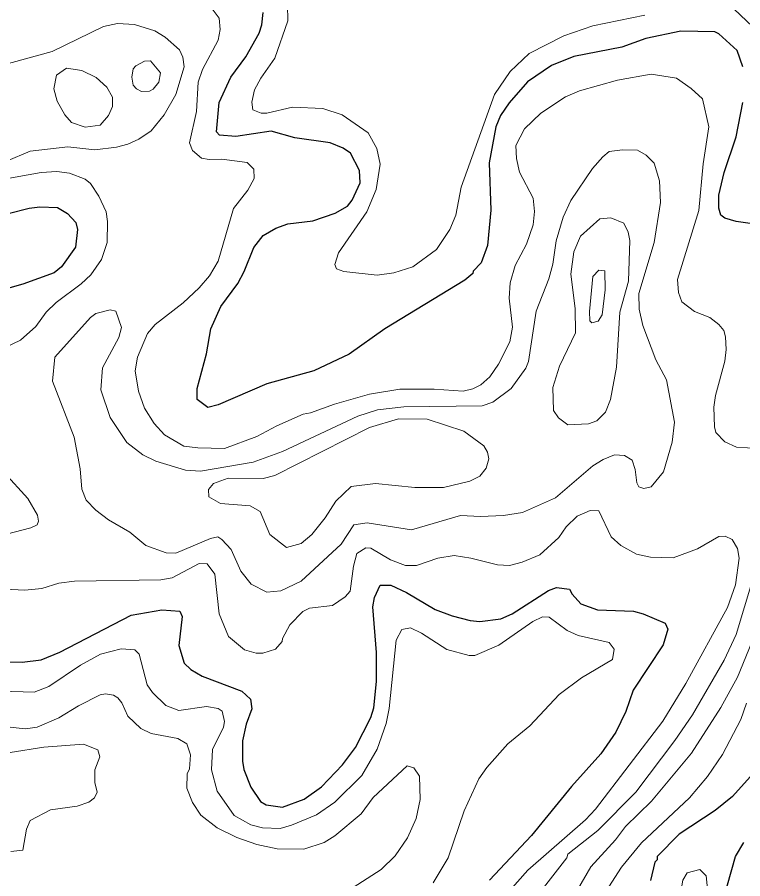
# Model space of a CAD drawing. Extents: x 673.3 to 698.5, y 6984.3 to 7012.3.
# Drawn here: x 680.354 to 681.551, y 6997.77 to 6999.192 of the extents above; entities that cross this region are included whole.
import ezdxf

# ---------------------------------------------------------------- set-up
doc = ezdxf.new("R2010")
doc.units = 0
doc.header["$LTSCALE"] = 0.032
doc.layers.add('1', color=7, linetype='Continuous', lineweight=25)
doc.layers.add('2', color=7, linetype='Continuous', lineweight=13)

msp = doc.modelspace()

# ---------------------------------------------------------------- linework, layer by layer
at = {"layer": '1'}
for points in [[(681.551, 6999.1098), (681.5412, 6999.1366), (681.5114, 6999.1641), (681.5046, 6999.1676), (681.4484, 6999.1684), (681.3906, 6999.1564), (681.351, 6999.1424), (681.2722, 6999.1268), (681.2351, 6999.1122), (681.1957, 6999.0851), (681.1652, 6999.0506), (681.151, 6999.0295), (681.1431, 6999.0107), (681.1324, 6998.9515), (681.1349, 6998.8733), (681.1293, 6998.8153), (681.1189, 6998.7862), (681.1057, 6998.7726), (681.1054, 6998.7686), (681.092, 6998.7581), (680.9601, 6998.6775), (680.9014, 6998.636), (680.8432, 6998.6084), (680.7657, 6998.5868), (680.6854, 6998.5521), (680.6683, 6998.548), (680.6504, 6998.561), (680.6504, 6998.5791), (680.6659, 6998.6361), (680.6732, 6998.6773), (680.6896, 6998.7143), (680.7175, 6998.7525), (680.7284, 6998.7723), (680.7443, 6998.812), (680.7595, 6998.8313), (680.7803, 6998.8434), (680.8002, 6998.8508), (680.8417, 6998.8557), (680.878, 6998.8686), (680.8985, 6998.8801), (680.9065, 6998.89), (680.9196, 6998.9185), (680.9182, 6998.9388), (680.9033, 6998.9674), (680.8914, 6998.9754), (680.8699, 6998.9844), (680.8119, 6998.9925), (680.7725, 6999.0039), (680.7146, 6998.995), (680.6876, 6998.9968), (680.6823, 6999.0028), (680.687, 6999.0508), (680.7061, 6999.0926), (680.7311, 6999.1263), (680.7529, 6999.1652), (680.7572, 6999.1792), (680.7593, 6999.1997)], [(681.5784, 6998.8493), (681.5399, 6998.8548), (681.5209, 6998.8604), (681.5143, 6998.865), (681.5112, 6998.8767), (681.5114, 6998.8978), (681.5201, 6998.9355), (681.5397, 6998.9944), (681.551, 6999.0511)], [(680.3387, 6998.8677), (680.3737, 6998.8769), (680.3911, 6998.8786), (680.4201, 6998.8777), (680.4367, 6998.8681), (680.4507, 6998.8532), (680.4531, 6998.8417), (680.4498, 6998.8123), (680.4269, 6998.7796), (680.4149, 6998.7702), (680.3633, 6998.7511), (680.3299, 6998.7418)], [(680.7549, 6997.8976), (680.7646, 6997.8924), (680.7912, 6997.8883), (680.8272, 6997.9017), (680.8557, 6997.9218), (680.8906, 6997.9582), (680.9117, 6997.9867), (680.9369, 6998.0361), (680.942, 6998.0524), (680.9467, 6998.0954), (680.9467, 6998.1436), (680.9403, 6998.2191), (680.9429, 6998.2342), (680.9526, 6998.2546), (680.9702, 6998.2545), (680.9959, 6998.2424), (681.0431, 6998.2147), (681.071, 6998.2039), (681.1012, 6998.1961), (681.1171, 6998.1945), (681.1516, 6998.199), (681.1705, 6998.2073), (681.2301, 6998.2457), (681.2435, 6998.2506), (681.265, 6998.2479), (681.2691, 6998.2395), (681.2837, 6998.224), (681.311, 6998.214), (681.3702, 6998.2115), (681.3862, 6998.2075), (681.4228, 6998.192), (681.4271, 6998.1822), (681.4195, 6998.1561), (681.3698, 6998.0811), (681.3579, 6998.046), (681.3411, 6998.0123), (681.3167, 6997.9765), (681.2682, 6997.9222), (681.2022, 6997.8416), (681.1326, 6997.7679)], [(680.3069, 6998.1284), (680.3622, 6998.1278), (680.3931, 6998.1313), (680.4239, 6998.1439), (680.5415, 6998.2051), (680.5926, 6998.2139), (680.6223, 6998.2115), (680.6258, 6998.2031), (680.6203, 6998.1551), (680.6292, 6998.1261), (680.6403, 6998.1156), (680.6588, 6998.1047), (680.7242, 6998.0797), (680.7384, 6998.0667), (680.7407, 6998.0505), (680.7314, 6998.0254), (680.7253, 6997.9976), (680.7253, 6997.9645), (680.7277, 6997.9504), (680.739, 6997.9211), (680.7549, 6997.8976)], [(681.5726, 6997.9496), (681.5337, 6997.9059), (681.5049, 6997.8827), (681.4455, 6997.8438), (681.4096, 6997.807), (681.4093, 6997.8013), (681.4058, 6997.7978), (681.3987, 6997.7675)], [(681.5185, 6997.735), (681.5388, 6997.8068), (681.5526, 6997.8302)]]:
    msp.add_lwpolyline(points, dxfattribs=at)
at = {"layer": '2'}
for points in [[(680.6913, 6998.9574), (680.6706, 6998.9567), (680.6575, 6998.9593), (680.6429, 6998.9716), (680.6382, 6998.9845), (680.6495, 6999.0363), (680.6525, 6999.0844), (680.6594, 6999.1052), (680.6854, 6999.154), (680.6886, 6999.1715), (680.6868, 6999.1903), (680.6718, 6999.2097)], [(680.7994, 6999.2121), (680.8, 6999.1858), (680.7789, 6999.1242), (680.7555, 6999.0913), (680.7451, 6999.0717), (680.7408, 6999.0514), (680.7423, 6999.0386), (680.756, 6999.0333), (680.7653, 6999.0333), (680.8077, 6999.043)], [(680.8077, 6999.043), (680.8578, 6999.0412), (680.89, 6999.0306), (680.9328, 6999.0007), (680.9468, 6998.975), (680.9523, 6998.9491), (680.9459, 6998.9076), (680.9306, 6998.8706), (680.8837, 6998.8031), (680.8776, 6998.7839), (680.8802, 6998.7767), (680.8926, 6998.772), (680.9477, 6998.7662), (680.9751, 6998.7699), (681.0065, 6998.7797), (681.0452, 6998.8084), (681.0673, 6998.8414), (681.0771, 6998.8651), (681.0861, 6998.9114), (681.1413, 6999.064), (681.1671, 6999.1021), (681.1983, 6999.1317), (681.2554, 6999.161), (681.3032, 6999.1773), (681.3889, 6999.195)], [(681.5362, 6999.2052), (681.5774, 6999.1663)], [(680.3363, 6998.9543), (680.3751, 6998.9705), (680.4375, 6998.9778), (680.4819, 6998.973), (680.5174, 6998.9771), (680.5364, 6998.9821), (680.5545, 6998.9902), (680.5745, 6999.0041), (680.5961, 6999.0305), (680.6153, 6999.0642), (680.6291, 6999.1098), (680.6268, 6999.1258), (680.6213, 6999.1378), (680.598, 6999.1588), (680.5806, 6999.1691), (680.5471, 6999.1799), (680.5194, 6999.1814), (680.4959, 6999.1766), (680.4115, 6999.1352), (680.2847, 6999.1003)], [(681.5764, 6998.4803), (681.5401, 6998.4821), (681.5208, 6998.4909), (681.5064, 6998.5064), (681.5039, 6998.516), (681.503, 6998.5484), (681.5055, 6998.5677), (681.5208, 6998.6244), (681.5233, 6998.6437), (681.5224, 6998.6641), (681.5193, 6998.6746), (681.5111, 6998.6847), (681.4964, 6998.696), (681.471, 6998.706), (681.4501, 6998.7222), (681.4445, 6998.7375), (681.4428, 6998.7588), (681.4784, 6998.873), (681.4853, 6998.9495), (681.4947, 6999.011), (681.4841, 6999.0568), (681.4653, 6999.0741), (681.4412, 6999.0909), (681.3995, 6999.0975), (681.344, 6999.0877), (681.2813, 6999.07), (681.2584, 6999.0604), (681.2174, 6999.0334), (681.1905, 6999.0074), (681.1765, 6998.98), (681.1772, 6998.9586), (681.1821, 6998.9358), (681.2049, 6998.8931), (681.2073, 6998.8714), (681.2049, 6998.8492), (681.1938, 6998.8172), (681.1754, 6998.7822), (681.1667, 6998.7534), (681.1652, 6998.7282), (681.1708, 6998.6802), (681.1662, 6998.6563), (681.1476, 6998.6195), (681.1334, 6998.5986), (681.1186, 6998.5851), (681.1053, 6998.5785), (681.0893, 6998.5748), (681.0418, 6998.5779), (680.9847, 6998.5779), (680.9351, 6998.5698), (680.8773, 6998.5532)], [(680.8773, 6998.5532), (680.8377, 6998.5389), (680.8256, 6998.537), (680.7822, 6998.5177), (680.7492, 6998.4998), (680.6959, 6998.4803), (680.6515, 6998.4812), (680.6288, 6998.4842), (680.5965, 6998.5024), (680.5796, 6998.5216), (680.5637, 6998.5468), (680.5536, 6998.5749), (680.5486, 6998.6084), (680.5522, 6998.6309), (680.5687, 6998.6698), (680.5812, 6998.6847), (680.6277, 6998.7207), (680.654, 6998.7454), (680.6707, 6998.7651), (680.6854, 6998.7892), (680.7108, 6998.8762), (680.7342, 6998.9062), (680.7448, 6998.9257), (680.7439, 6998.9409), (680.7331, 6998.9518), (680.6913, 6998.9574)], [(680.3072, 6998.9201), (680.3933, 6998.9356), (680.4191, 6998.9372), (680.4402, 6998.9346), (680.4658, 6998.9244), (680.4746, 6998.9174), (680.4883, 6998.8964), (680.5004, 6998.8706), (680.5029, 6998.8547), (680.5021, 6998.82), (680.493, 6998.792), (680.475, 6998.7667), (680.4592, 6998.7518), (680.418, 6998.7211), (680.4018, 6998.7048), (680.3846, 6998.6812), (680.3591, 6998.6591), (680.3341, 6998.6467)], [(680.3324, 6998.4406), (680.3711, 6998.3978), (680.3872, 6998.3701), (680.3888, 6998.36), (680.3866, 6998.3544), (680.3763, 6998.349), (680.3229, 6998.3353)], [(680.5906, 6998.2632), (680.6093, 6998.2669), (680.6539, 6998.2905), (680.6669, 6998.2897), (680.6797, 6998.2725), (680.687, 6998.2075), (680.7025, 6998.1701), (680.7289, 6998.1478), (680.7478, 6998.1423), (680.7588, 6998.1423), (680.7801, 6998.1492), (680.791, 6998.1616), (680.7913, 6998.1667), (680.8033, 6998.1893), (680.8252, 6998.2114), (680.8361, 6998.2164), (680.8738, 6998.221), (680.8948, 6998.2354), (680.9028, 6998.2447), (680.9085, 6998.2859), (680.914, 6998.3071), (680.9288, 6998.3164), (680.937, 6998.3157), (680.9695, 6998.2963), (680.9943, 6998.2873), (681.0122, 6998.2873), (681.0477, 6998.2994), (681.0748, 6998.3035), (681.1018, 6998.2994), (681.1458, 6998.288), (681.1658, 6998.2873), (681.1868, 6998.2923), (681.2157, 6998.3048), (681.247, 6998.3334), (681.2596, 6998.351), (681.2774, 6998.3687), (681.2987, 6998.3776), (681.3133, 6998.3774), (681.3337, 6998.3343), (681.3495, 6998.3203), (681.3754, 6998.3059), (681.3983, 6998.3006), (681.4357, 6998.2995), (681.4759, 6998.3148), (681.5112, 6998.335), (681.5214, 6998.3353), (681.5332, 6998.3302), (681.542, 6998.3149), (681.5445, 6998.2992), (681.5389, 6998.255), (681.5253, 6998.2179), (681.4567, 6998.0921), (681.4186, 6998.0304), (681.3079, 6997.8852), (681.291, 6997.8676), (681.1963, 6997.7843), (681.0607, 6997.6317)], [(681.5794, 6998.3047), (681.5396, 6998.1732), (681.5199, 6998.1307), (681.4676, 6998.0406), (681.4388, 6997.9982), (681.3741, 6997.9132), (681.3118, 6997.8501), (681.2621, 6997.8108), (681.2606, 6997.8049), (681.2143, 6997.7452)], [(680.3332, 6998.2478), (680.3665, 6998.2465), (680.3946, 6998.249), (680.4226, 6998.258), (680.4481, 6998.2612), (680.5906, 6998.2632)], [(681.589, 6998.2183), (681.5419, 6998.103), (681.5144, 6998.0527), (681.4659, 6997.9775), (681.4001, 6997.8985), (681.3573, 6997.8564), (681.3407, 6997.8343), (681.2998, 6997.7898), (681.2778, 6997.7519)], [(681.0402, 6997.7635), (681.0647, 6997.8049), (681.0911, 6997.8823), (681.1151, 6997.9349), (681.1287, 6997.9539), (681.1631, 6997.993), (681.1994, 6998.0227), (681.2476, 6998.0743), (681.2847, 6998.1016), (681.336, 6998.132), (681.3383, 6998.149), (681.3303, 6998.1601), (681.279, 6998.1717), (681.2609, 6998.1799), (681.2311, 6998.2017), (681.2205, 6998.2025), (681.2046, 6998.1948), (681.1482, 6998.1558), (681.1086, 6998.1384), (681.0993, 6998.1383), (681.0622, 6998.1482), (681.0208, 6998.1756), (681.0027, 6998.1843), (680.9885, 6998.1815), (680.9791, 6998.1641), (680.9671, 6998.0509), (680.9622, 6998.0264), (680.9475, 6997.9843), (680.9225, 6997.9406), (680.8779, 6997.8967), (680.8472, 6997.8758), (680.806, 6997.8584), (680.7874, 6997.8532), (680.7582, 6997.8544), (680.7392, 6997.8593), (680.7115, 6997.8744), (680.6837, 6997.9146), (680.674, 6997.9499), (680.6759, 6997.9837), (680.6943, 6998.0204)], [(680.6943, 6998.0204), (680.6958, 6998.0297), (680.6918, 6998.047), (680.6854, 6998.051), (680.6662, 6998.0544), (680.6204, 6998.0479), (680.599, 6998.0561), (680.5769, 6998.0777), (680.5681, 6998.0903), (680.555, 6998.1407), (680.5477, 6998.1479), (680.5252, 6998.1497), (680.4913, 6998.1409), (680.4579, 6998.1226), (680.4058, 6998.0876), (680.3816, 6998.078), (680.3269, 6998.0796)], [(680.3315, 6998.0214), (680.3675, 6998.0177), (680.3865, 6998.0205), (680.4226, 6998.0358), (680.4547, 6998.0558), (680.4905, 6998.0738), (680.4994, 6998.0754), (680.5124, 6998.0731), (680.5198, 6998.069), (680.5263, 6998.0604), (680.5362, 6998.0383), (680.5575, 6998.0179), (680.5748, 6998.0097), (680.6189, 6998.0016), (680.6333, 6997.993), (680.6398, 6997.9746), (680.6381, 6997.9518), (680.6341, 6997.9432), (680.6334, 6997.9195), (680.6431, 6997.8961), (680.6569, 6997.8751), (680.6835, 6997.8545), (680.7161, 6997.8383), (680.7491, 6997.8268), (680.7825, 6997.8198), (680.8265, 6997.819)], [(681.5566, 6998.0602), (681.5477, 6998.0332), (681.5171, 6997.975), (681.4924, 6997.939), (681.4628, 6997.9035), (681.3834, 6997.8297), (681.3506, 6997.7894), (681.3295, 6997.757)], [(680.3422, 6997.9787), (680.3979, 6997.9875), (680.463, 6997.9924), (680.4867, 6997.9832), (680.4898, 6997.9716), (680.4818, 6997.9497), (680.4818, 6997.929), (680.4857, 6997.913), (680.4815, 6997.9036), (680.4718, 6997.8967), (680.4528, 6997.8899), (680.4085, 6997.8842), (680.3752, 6997.8662), (680.3691, 6997.8519), (680.3633, 6997.8174), (680.3433, 6997.815)], [(680.8265, 6997.819), (680.8599, 6997.8301), (680.8777, 6997.8411), (680.9211, 6997.8772), (680.9409, 6997.9043), (680.9972, 6997.9564), (681.008, 6997.9532), (681.0173, 6997.9393), (681.0186, 6997.9012), (681.0117, 6997.8694), (680.9974, 6997.838), (680.9773, 6997.8079), (680.9541, 6997.7853), (680.908, 6997.7556)]]:
    msp.add_lwpolyline(points, dxfattribs=at)
for points in [[(680.4905, 6999.0134), (680.5045, 6999.0295), (680.511, 6999.0443), (680.511, 6999.0599), (680.5014, 6999.0762), (680.484, 6999.092), (680.4606, 6999.1035), (680.4351, 6999.1074), (680.4188, 6999.0962), (680.4142, 6999.0737), (680.4198, 6999.0531), (680.4321, 6999.0308), (680.4435, 6999.018), (680.4661, 6999.0105)], [(680.5453, 6999.0798), (680.5429, 6999.0927), (680.5453, 6999.1065), (680.5496, 6999.1116), (680.5635, 6999.1193), (680.5735, 6999.1195), (680.5904, 6999.1), (680.5876, 6999.0845), (680.5783, 6999.0732), (680.5718, 6999.0699), (680.559, 6999.0692), (680.5505, 6999.0737)], [(681.3857, 6998.6832), (681.3799, 6998.7101), (681.3792, 6998.7358), (681.4044, 6998.8199), (681.415, 6998.886), (681.4134, 6998.9219), (681.4045, 6998.9508), (681.3914, 6998.964), (681.3772, 6998.9721), (681.3521, 6998.9729), (681.3302, 6998.9699), (681.3197, 6998.9615), (681.3027, 6998.9419), (681.2673, 6998.8894), (681.2545, 6998.862), (681.2427, 6998.8229), (681.2375, 6998.7843), (681.231, 6998.7599), (681.21, 6998.7068), (681.1971, 6998.6238), (681.1926, 6998.6128), (681.1686, 6998.5793), (681.1382, 6998.5564), (681.121, 6998.5503), (680.9918, 6998.5486), (680.9482, 6998.5437), (680.9158, 6998.5332), (680.7915, 6998.4751), (680.743, 6998.4574), (680.6559, 6998.4429), (680.6311, 6998.4444), (680.5822, 6998.4592), (680.561, 6998.4695), (680.5347, 6998.4901), (680.5071, 6998.5314), (680.4917, 6998.5767), (680.4944, 6998.6133), (680.5212, 6998.663), (680.5256, 6998.6796), (680.5164, 6998.7066), (680.5072, 6998.709), (680.4837, 6998.7031), (680.4744, 6998.6962), (680.4158, 6998.6309), (680.4118, 6998.5911), (680.4476, 6998.4987), (680.4574, 6998.4467), (680.4605, 6998.413), (680.4676, 6998.3946), (680.4833, 6998.3785), (680.5043, 6998.3623), (680.5394, 6998.342), (680.5662, 6998.3203), (680.5996, 6998.3077), (680.6152, 6998.3075), (680.6725, 6998.3316), (680.6845, 6998.3344), (680.6915, 6998.33), (680.7069, 6998.3132), (680.7226, 6998.2778), (680.7399, 6998.2564), (680.7658, 6998.2433), (680.7886, 6998.2452), (680.8222, 6998.2614), (680.8879, 6998.3221), (680.9091, 6998.3541), (680.9311, 6998.3572), (681.0043, 6998.3459), (681.085, 6998.3695), (681.1181, 6998.3679), (681.1562, 6998.3696), (681.1875, 6998.3743), (681.242, 6998.3988), (681.3031, 6998.4513), (681.3203, 6998.4622), (681.3393, 6998.4696), (681.3556, 6998.4688), (681.3684, 6998.4609), (681.3734, 6998.4457), (681.376, 6998.4233), (681.3793, 6998.4168), (681.3875, 6998.4143), (681.3997, 6998.4171), (681.4199, 6998.4416), (681.4344, 6998.4903), (681.4378, 6998.5234), (681.4247, 6998.5935), (681.4074, 6998.6266)], [(681.3099, 6998.526), (681.3242, 6998.5398), (681.3327, 6998.5609), (681.3425, 6998.6141), (681.3481, 6998.705), (681.362, 6998.7563), (681.3645, 6998.8232), (681.3615, 6998.837), (681.3544, 6998.8518), (681.3328, 6998.8605), (681.3149, 6998.8589), (681.2832, 6998.8303), (681.272, 6998.8045), (681.2668, 6998.7678), (681.2741, 6998.7113), (681.2749, 6998.671), (681.2486, 6998.6158), (681.2375, 6998.5807), (681.2386, 6998.543), (681.2467, 6998.5305), (681.262, 6998.5192), (681.296, 6998.5207)], [(681.3238, 6998.7419), (681.323, 6998.7731), (681.3133, 6998.7741), (681.3034, 6998.7641), (681.2978, 6998.7061), (681.2986, 6998.6907), (681.3014, 6998.6873), (681.3122, 6998.6903), (681.3189, 6998.7004)], [(680.8619, 6998.3656), (680.8792, 6998.3931), (680.9045, 6998.4175), (680.945, 6998.4225), (681.0095, 6998.416), (681.0568, 6998.416), (681.1005, 6998.426), (681.1167, 6998.4346), (681.1272, 6998.4475), (681.1316, 6998.463), (681.1298, 6998.4738), (681.1234, 6998.4843), (681.0907, 6998.5088), (681.0302, 6998.5285), (680.9829, 6998.5292), (680.9348, 6998.515), (680.7788, 6998.4354), (680.7597, 6998.4306), (680.7019, 6998.4313), (680.6773, 6998.4224), (680.6691, 6998.4122), (680.6699, 6998.4003), (680.689, 6998.3892), (680.738, 6998.3857), (680.7544, 6998.376), (680.7705, 6998.3382), (680.7978, 6998.3168), (680.8222, 6998.3233), (680.8398, 6998.3384)], [(681.4493, 6997.7517), (681.452, 6997.7679), (681.4591, 6997.7798), (681.48, 6997.7856), (681.49, 6997.7748), (681.4931, 6997.7482), (681.4836, 6997.7345), (681.4768, 6997.7309), (681.4581, 6997.7313)]]:
    msp.add_lwpolyline(points, close=True, dxfattribs=at)

doc.saveas('drawing.dxf')
